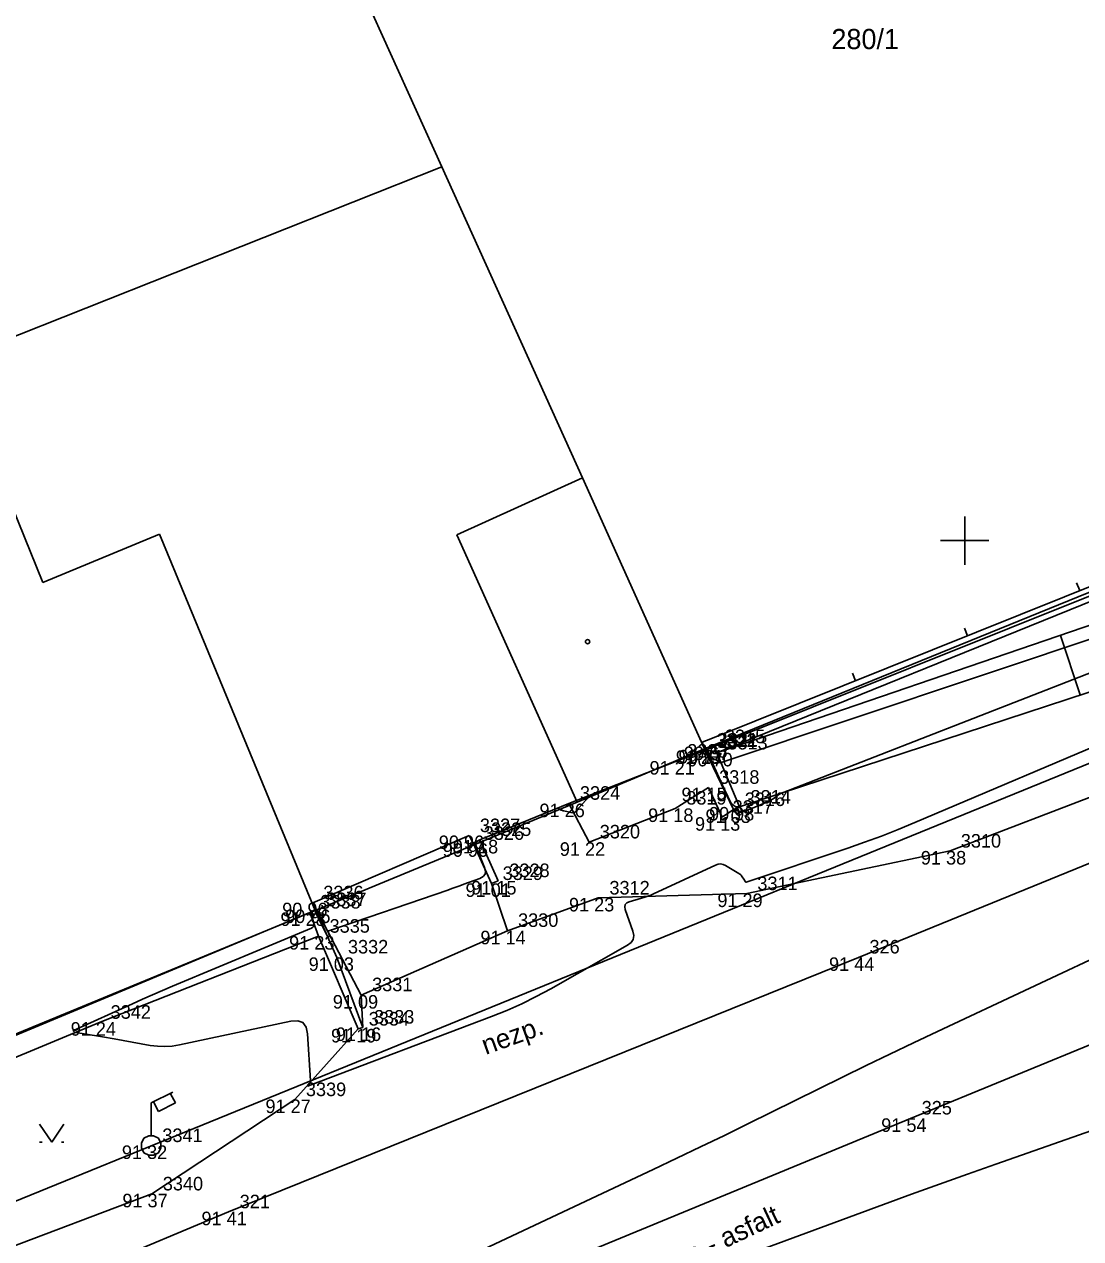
# Model space of a CAD drawing. Extents: x -711081 to -709338, y -1025122 to -1024092.
# Drawn here: x -710494.46 to -710472.6, y -1024814.44 to -1024789.32 of the extents above; entities that cross this region are included whole.
import ezdxf

# ---------------------------------------------------------------- set-up
doc = ezdxf.new("R2010")
doc.units = 0
for name, color, linetype in [('Ex_Major Contours', 7, 'Continuous'), ('Ex_Minor Contours', 7, 'Continuous'), ('Z_betonova_konstrukce', 7, 'Continuous'), ('Z_body', 7, 'Continuous'), ('Z_body_cisla', 7, 'Continuous'), ('Z_body_vysky_redukovane', 7, 'Continuous'), ('Z_budova', 7, 'Continuous'), ('Z_hektometricka_sit', 7, 'Continuous'), ('Z_hrany_paty', 7, 'Continuous'), ('Z_katastr_cisla_pozemkova', 7, 'Continuous'), ('Z_katastr_hranice', 7, 'Continuous'), ('Z_katastr_hranice_katastralniho_uzemi', 7, 'Continuous'), ('Z_katastr_vnitrni_kresba', 7, 'Continuous'), ('Z_katastr_znacky_budov', 7, 'Continuous'), ('Z_komunikace', 7, 'Continuous'), ('Z_komunikace_osa', 7, 'Continuous'), ('Z_ploty', 7, 'Continuous'), ('Z_ploty_znacky', 7, 'Continuous'), ('Z_popisy', 7, 'Continuous'), ('Z_rozhranni', 7, 'Continuous'), ('Z_site_vo_znaky', 7, 'Continuous'), ('Z_technicke_srafy', 7, 'Continuous'), ('Z_vstupy', 7, 'Continuous'), ('Z_znaky_kultur', 7, 'Continuous')]:
    doc.layers.add(name, color=color, linetype=linetype)

# ---------------------------------------------------------------- blocks, each defined once
blk = doc.blocks.new('POINT_DISPLAY')
blk.add_line((0, 0), (0, 0))
blk = doc.blocks.new('Z210')
blk.add_line((0, 0), (0, 0.17))
blk = doc.blocks.new('Z13')
for p, q in [((0, 0.88), (0.45, 1.1)), ((0.4, 1.07), (0.5, 0.88)), ((0, 0.2), (0, 0.88)), ((0.15, 0.7), (0.05, 0.9)), ((0.5, 0.88), (0.15, 0.7)), ((-0.2, 0.05), (-0.15, 0.15)), ((-0.2, -0.05), (-0.2, 0.05)), ((-0.15, 0.15), (-0.05, 0.2)), ((-0.05, 0.2), (0.05, 0.2)), ((0.05, 0.2), (0.15, 0.15)), ((0.15, 0.15), (0.2, 0.05)), ((0.2, 0.05), (0.2, -0.05)), ((-0.15, -0.15), (-0.2, -0.05)), ((-0.05, -0.2), (-0.15, -0.15)), ((0.05, -0.2), (-0.05, -0.2)), ((0.15, -0.15), (0.05, -0.2)), ((0.2, -0.05), (0.15, -0.15))]:
    blk.add_line(p, q)
blk = doc.blocks.new('Z314')
for p, q in [((-0.25, 0.17), (0, -0.2)), ((0, -0.2), (0.25, 0.17)), ((-0.25, -0.2), (-0.2, -0.2)), ((0.2, -0.2), (0.25, -0.2))]:
    blk.add_line(p, q)

msp = doc.modelspace()

# ---------------------------------------------------------------- linework, layer by layer
at = {"layer": 'Ex_Major Contours'}
for points in [[(-710480.357, -1024804.336), (-710479.835, -1024805.44), (-710479.834, -1024805.442), (-710479.832, -1024805.444), (-710479.83, -1024805.446), (-710479.827, -1024805.447), (-710479.814, -1024805.453), (-710479.81, -1024805.455), (-710479.807, -1024805.457), (-710479.73, -1024805.513), (-710479.72, -1024805.522), (-710479.71, -1024805.532), (-710479.701, -1024805.542), (-710479.694, -1024805.554), (-710479.665, -1024805.602), (-710479.657, -1024805.612), (-710479.647, -1024805.617), (-710479.636, -1024805.619), (-710479.624, -1024805.617), (-710479.494, -1024805.573), (-710479.468, -1024805.564), (-710479.442, -1024805.555), (-710479.417, -1024805.545), (-710479.391, -1024805.534), (-710479.066, -1024805.396), (-710479.039, -1024805.384), (-710479.014, -1024805.37), (-710478.989, -1024805.355), (-710478.965, -1024805.338), (-710478.87, -1024805.269), (-710478.846, -1024805.253), (-710478.821, -1024805.238), (-710478.795, -1024805.225), (-710478.768, -1024805.214), (-710468.932, -1024801.385)], [(-710488.445, -1024807.638), (-710488.427, -1024807.693), (-710488.424, -1024807.702), (-710488.42, -1024807.711), (-710488.417, -1024807.72), (-710488.412, -1024807.729), (-710488.183, -1024808.186), (-710488.181, -1024808.19), (-710488.177, -1024808.192), (-710488.174, -1024808.192), (-710488.169, -1024808.19), (-710488.15, -1024808.18), (-710488.146, -1024808.177), (-710488.144, -1024808.173), (-710488.144, -1024808.169), (-710488.145, -1024808.165), (-710488.172, -1024808.102), (-710488.175, -1024808.091), (-710488.173, -1024808.082), (-710488.168, -1024808.074), (-710488.157, -1024808.069), (-710485.697, -1024807.227), (-710485.614, -1024807.198), (-710485.53, -1024807.169), (-710485.447, -1024807.139), (-710485.364, -1024807.109), (-710485.032, -1024806.986), (-710484.964, -1024806.948), (-710484.924, -1024806.898), (-710484.914, -1024806.836), (-710484.933, -1024806.76), (-710485.145, -1024806.247)]]:
    msp.add_lwpolyline(points, dxfattribs=at)
at = {"layer": 'Ex_Minor Contours'}
for points in [[(-710471.946, -1024801.886), (-710480.037, -1024804.587), (-710480.041, -1024804.588), (-710480.046, -1024804.588), (-710480.05, -1024804.587), (-710480.054, -1024804.584), (-710480.069, -1024804.573), (-710480.073, -1024804.57), (-710480.077, -1024804.568), (-710480.081, -1024804.565), (-710480.086, -1024804.563), (-710480.231, -1024804.501), (-710480.249, -1024804.491), (-710480.265, -1024804.478), (-710480.278, -1024804.463), (-710480.288, -1024804.446), (-710480.342, -1024804.331)], [(-710471.641, -1024803.968), (-710476.034, -1024805.834), (-710476.377, -1024805.976), (-710476.722, -1024806.111), (-710477.07, -1024806.239), (-710477.42, -1024806.36), (-710479.519, -1024807.066), (-710479.524, -1024807.067), (-710479.528, -1024807.066), (-710479.532, -1024807.064), (-710479.535, -1024807.06), (-710479.549, -1024807.037), (-710479.555, -1024807.028), (-710479.558, -1024807.023), (-710479.616, -1024806.937), (-710479.627, -1024806.922), (-710479.64, -1024806.908), (-710479.655, -1024806.896), (-710479.67, -1024806.885), (-710479.946, -1024806.721), (-710479.997, -1024806.698), (-710480.05, -1024806.688), (-710480.103, -1024806.692), (-710480.157, -1024806.71), (-710481.436, -1024807.304), (-710481.497, -1024807.331), (-710481.558, -1024807.355), (-710481.621, -1024807.377), (-710481.684, -1024807.397), (-710481.94, -1024807.47), (-710481.993, -1024807.494), (-710482.025, -1024807.529), (-710482.035, -1024807.575), (-710482.023, -1024807.633), (-710481.865, -1024808.081), (-710481.847, -1024808.17), (-710481.859, -1024808.249), (-710481.901, -1024808.316), (-710481.974, -1024808.371), (-710483.566, -1024809.271), (-710483.863, -1024809.432), (-710484.166, -1024809.581), (-710484.475, -1024809.718), (-710484.788, -1024809.844), (-710488.576, -1024811.279), (-710488.587, -1024811.282), (-710488.592, -1024811.281), (-710488.592, -1024811.275), (-710488.586, -1024811.266), (-710488.55, -1024811.219), (-710488.543, -1024811.206), (-710488.537, -1024811.194), (-710488.535, -1024811.18), (-710488.534, -1024811.166), (-710488.594, -1024810.201), (-710488.624, -1024810.061), (-710488.691, -1024809.97), (-710488.796, -1024809.93), (-710488.94, -1024809.939), (-710491.246, -1024810.429), (-710491.396, -1024810.454), (-710491.547, -1024810.464), (-710491.698, -1024810.459), (-710491.849, -1024810.44), (-710492.596, -1024810.307), (-710492.677, -1024810.293), (-710492.758, -1024810.279), (-710492.838, -1024810.266), (-710492.919, -1024810.253), (-710493.39, -1024810.177), (-710493.397, -1024810.176), (-710493.404, -1024810.173), (-710493.411, -1024810.17), (-710493.417, -1024810.166), (-710493.441, -1024810.147), (-710493.445, -1024810.142), (-710493.446, -1024810.138), (-710493.444, -1024810.135), (-710493.439, -1024810.131), (-710492.217, -1024809.579), (-710492.011, -1024809.486), (-710491.804, -1024809.395), (-710491.596, -1024809.306), (-710491.388, -1024809.218), (-710488.515, -1024808.014), (-710488.484, -1024807.996), (-710488.466, -1024807.973), (-710488.46, -1024807.944), (-710488.466, -1024807.909), (-710488.539, -1024807.684)], [(-710482.744, -1024805.264), (-710482.915, -1024805.453), (-710483.044, -1024805.595), (-710483.066, -1024805.614), (-710483.09, -1024805.625), (-710483.116, -1024805.63), (-710483.144, -1024805.626), (-710483.296, -1024805.592), (-710483.309, -1024805.588), (-710483.322, -1024805.584), (-710483.335, -1024805.579), (-710483.347, -1024805.573), (-710483.42, -1024805.534)], [(-710494.569, -1024818.245), (-710494.016, -1024818.044), (-710493.46, -1024817.855), (-710492.9, -1024817.676), (-710492.336, -1024817.508), (-710490.076, -1024816.857), (-710489.515, -1024816.683), (-710488.962, -1024816.487), (-710488.417, -1024816.27), (-710487.881, -1024816.031), (-710481.448, -1024813.007), (-710480.955, -1024812.774), (-710480.464, -1024812.539), (-710479.973, -1024812.302), (-710479.484, -1024812.062), (-710477.529, -1024811.099), (-710477.04, -1024810.86), (-710476.55, -1024810.623), (-710476.058, -1024810.388), (-710475.565, -1024810.156), (-710471.739, -1024808.362)], [(-710470.519, -1024811.554), (-710474.359, -1024812.898), (-710474.941, -1024813.103), (-710475.522, -1024813.311), (-710476.103, -1024813.521), (-710476.682, -1024813.733), (-710478.998, -1024814.588), (-710479.578, -1024814.8), (-710480.159, -1024815.009), (-710480.74, -1024815.216), (-710481.323, -1024815.419), (-710487.216, -1024817.456), (-710487.774, -1024817.66), (-710488.323, -1024817.884), (-710488.864, -1024818.127), (-710489.397, -1024818.39), (-710491.51, -1024819.481), (-710492.04, -1024819.751), (-710492.573, -1024820.014), (-710493.109, -1024820.27), (-710493.648, -1024820.521), (-710499.899, -1024823.375)]]:
    msp.add_lwpolyline(points, dxfattribs=at)
at = {"layer": 'Z_betonova_konstrukce'}
for p, q in [((-710480.37, -1024804.34), (-710479.78, -1024805.56)), ((-710480.34, -1024804.33), (-710479.78, -1024805.56)), ((-710480.02, -1024805.72), (-710480.3, -1024805.11)), ((-710479.78, -1024805.56), (-710480.02, -1024805.72)), ((-710485.03, -1024806.19), (-710484.65, -1024807.04)), ((-710484.65, -1024807.04), (-710484.79, -1024807.09)), ((-710488.55, -1024807.69), (-710488.37, -1024808.18)), ((-710488.43, -1024807.63), (-710487.99, -1024808.62)), ((-710487.55, -1024810.1), (-710488.37, -1024808.18)), ((-710487.99, -1024808.62), (-710487.45, -1024810.07)), ((-710487.45, -1024810.07), (-710487.55, -1024810.1))]:
    msp.add_line(p, q, dxfattribs=at)
at = {"layer": 'Z_budova'}
for p, q in [((-710480.37, -1024804.34), (-710480.43, -1024804.17)), ((-710480.37, -1024804.34), (-710480.96, -1024804.56)), ((-710483.19, -1024805.44), (-710485.03, -1024806.19)), ((-710485.17, -1024806.26), (-710485.25, -1024806.1)), ((-710485.03, -1024806.19), (-710485.17, -1024806.26)), ((-710488.55, -1024807.69), (-710497.39, -1024811.38)), ((-710488.43, -1024807.63), (-710488.55, -1024807.69)), ((-710488.49, -1024807.49), (-710488.43, -1024807.63))]:
    msp.add_line(p, q, dxfattribs=at)
at = {"layer": 'Z_hektometricka_sit'}
for p, q in [((-710475, -1024799.5), (-710475, -1024800.5)), ((-710475.5, -1024800), (-710474.5, -1024800))]:
    msp.add_line(p, q, dxfattribs=at)
at = {"layer": 'Z_hrany_paty'}
for p, q in [((-710468.72, -1024800.49), (-710480.13, -1024804.39)), ((-710479.66, -1024805.51), (-710467.94, -1024801.66))]:
    msp.add_line(p, q, dxfattribs=at)
at = {"layer": 'Z_katastr_hranice'}
for p, q in [((-710485.82, -1024792.27), (-710493.13, -1024776.11)), ((-710485.82, -1024792.27), (-710505.07, -1024799.91)), ((-710482.91, -1024798.7), (-710485.82, -1024792.27)), ((-710480.38, -1024804.31), (-710461.86, -1024796.77)), ((-710480.38, -1024804.31), (-710482.91, -1024798.7)), ((-710483.02, -1024805.41), (-710480.38, -1024804.31)), ((-710488.44, -1024807.65), (-710483.02, -1024805.41)), ((-710499.73, -1024812.31), (-710488.44, -1024807.65))]:
    msp.add_line(p, q, dxfattribs=at)
at = {"layer": 'Z_katastr_hranice_katastralniho_uzemi'}
msp.add_line((-710392.31, -1024771.94), (-710496.32, -1024814.35), dxfattribs=at)
msp.add_line((-710392.31, -1024771.94), (-710496.32, -1024814.35), dxfattribs=at)
at = {"layer": 'Z_katastr_vnitrni_kresba'}
for p, q in [((-710494.97, -1024798.67), (-710494.07, -1024800.87)), ((-710485.51, -1024799.88), (-710482.91, -1024798.7)), ((-710494.07, -1024800.87), (-710491.66, -1024799.87)), ((-710491.66, -1024799.87), (-710488.44, -1024807.65)), ((-710483.02, -1024805.41), (-710485.51, -1024799.88))]:
    msp.add_line(p, q, dxfattribs=at)
at = {"layer": 'Z_katastr_znacky_budov'}
msp.add_circle((-710482.802, -1024802.09), 0.0437, dxfattribs=at)
at = {"layer": 'Z_komunikace'}
for p, q in [((-710477.2, -1024808.62), (-710464.26, -1024803.35)), ((-710490.23, -1024813.88), (-710477.2, -1024808.62)), ((-710503.08, -1024819.26), (-710490.23, -1024813.88))]:
    msp.add_line(p, q, dxfattribs=at)
at = {"layer": 'Z_komunikace_osa'}
for p, q in [((-710476.12, -1024811.95), (-710463.07, -1024806.6)), ((-710488.66, -1024817.12), (-710476.12, -1024811.95))]:
    msp.add_line(p, q, dxfattribs=at)
at = {"layer": 'Z_ploty'}
for p, q in [((-710469.14, -1024799.64), (-710480.25, -1024804.1)), ((-710469.07, -1024799.8), (-710480.18, -1024804.26)), ((-710480.25, -1024804.1), (-710480.43, -1024804.17)), ((-710480.37, -1024804.34), (-710480.34, -1024804.33)), ((-710480.18, -1024804.26), (-710480.34, -1024804.33))]:
    msp.add_line(p, q, dxfattribs=at)
at = {"layer": 'Z_rozhranni'}
for p, q in [((-710469.02, -1024799.89), (-710480.13, -1024804.39)), ((-710467.6, -1024803.46), (-710475.3, -1024806.42)), ((-710480.18, -1024804.26), (-710480.13, -1024804.39)), ((-710480.13, -1024804.39), (-710479.66, -1024805.51)), ((-710480.99, -1024805.54), (-710480.3, -1024805.11)), ((-710483.19, -1024805.44), (-710482.77, -1024806.24)), ((-710480.99, -1024805.54), (-710482.77, -1024806.24)), ((-710479.78, -1024805.56), (-710479.66, -1024805.51)), ((-710484.79, -1024807.09), (-710485.17, -1024806.26)), ((-710475.3, -1024806.42), (-710479.51, -1024807.3)), ((-710484.46, -1024808.07), (-710484.79, -1024807.09)), ((-710484.46, -1024808.07), (-710482.58, -1024807.39)), ((-710479.51, -1024807.3), (-710482.58, -1024807.39)), ((-710488.49, -1024807.49), (-710487.49, -1024809.4)), ((-710492.89, -1024809.96), (-710488.37, -1024808.18)), ((-710484.46, -1024808.07), (-710487.49, -1024809.4)), ((-710487.49, -1024809.4), (-710487.45, -1024810.07)), ((-710492.89, -1024809.96), (-710497.01, -1024811.68)), ((-710488.86, -1024811.56), (-710487.55, -1024810.1)), ((-710488.86, -1024811.56), (-710491.82, -1024813.51)), ((-710491.82, -1024813.51), (-710499.65, -1024816.47))]:
    msp.add_line(p, q, dxfattribs=at)
at = {"layer": 'Z_technicke_srafy'}
msp.add_line((-710472.61, -1024803.19), (-710473.02, -1024801.96), dxfattribs=at)
at = {"layer": 'Z_vstupy'}
for p, q in [((-710483.19, -1024805.44), (-710480.96, -1024804.56)), ((-710488.49, -1024807.49), (-710485.25, -1024806.1))]:
    msp.add_line(p, q, dxfattribs=at)

# ---------------------------------------------------------------- block references
at = {"layer": 'Z_body'}
for p in [(-710480.37, -1024804.34), (-710480.34, -1024804.33), (-710480.18, -1024804.26), (-710480.13, -1024804.39), (-710480.96, -1024804.56), (-710480.3, -1024805.11), (-710483.19, -1024805.44), (-710480.99, -1024805.54), (-710479.78, -1024805.56), (-710479.66, -1024805.51), (-710480.02, -1024805.72), (-710485.25, -1024806.1), (-710485.03, -1024806.19), (-710485.17, -1024806.26), (-710482.77, -1024806.24), (-710475.3, -1024806.42), (-710484.79, -1024807.09), (-710484.65, -1024807.04), (-710482.58, -1024807.39), (-710479.51, -1024807.3), (-710488.55, -1024807.69), (-710488.49, -1024807.49), (-710488.43, -1024807.63), (-710488.37, -1024808.18), (-710484.46, -1024808.07), (-710487.99, -1024808.62), (-710477.2, -1024808.62), (-710487.49, -1024809.4), (-710492.89, -1024809.96), (-710487.55, -1024810.1), (-710487.45, -1024810.07), (-710488.86, -1024811.56), (-710476.12, -1024811.95), (-710491.83, -1024812.51), (-710491.82, -1024813.51), (-710490.23, -1024813.88)]:
    msp.add_blockref('POINT_DISPLAY', p, dxfattribs=at)
at = {"layer": 'Z_ploty_znacky', "rotation": 21.9}
for p in [(-710472.62, -1024801.03), (-710474.94, -1024801.97), (-710477.26, -1024802.9)]:
    msp.add_blockref('Z210', p, dxfattribs=at)
at = {"layer": 'Z_site_vo_znaky'}
msp.add_blockref('Z13', (-710491.83, -1024812.51), dxfattribs=at)
at = {"layer": 'Z_znaky_kultur'}
msp.add_blockref('Z314', (-710493.89, -1024812.24), dxfattribs=at)

# ---------------------------------------------------------------- texts
at = {"layer": 'Z_body_cisla'}
for s, p in [('3315', (-710479.96, -1024804.19)), ('3322', (-710480.14, -1024804.27)), ('3321', (-710480.11, -1024804.26)), ('3313', (-710479.91, -1024804.32)), ('3323', (-710480.74, -1024804.49)), ('3318', (-710480.08, -1024805.03)), ('3324', (-710482.96, -1024805.36)), ('3319', (-710480.76, -1024805.46)), ('3314', (-710479.43, -1024805.44)), ('3317', (-710479.8, -1024805.65)), ('3316', (-710479.55, -1024805.49)), ('3327', (-710485.03, -1024806.03)), ('3326', (-710484.95, -1024806.19)), ('3325', (-710484.8, -1024806.11)), ('3320', (-710482.55, -1024806.16)), ('3310', (-710475.08, -1024806.35)), ('3328', (-710484.42, -1024806.96)), ('3329', (-710484.56, -1024807.02)), ('3311', (-710479.29, -1024807.23)), ('3336', (-710488.27, -1024807.42)), ('3312', (-710482.35, -1024807.32)), ('3338', (-710488.33, -1024807.61)), ('3337', (-710488.21, -1024807.56)), ('3335', (-710488.14, -1024808.11)), ('3330', (-710484.24, -1024807.99)), ('3332', (-710487.76, -1024808.54)), ('326', (-710476.97, -1024808.54)), ('3331', (-710487.26, -1024809.32)), ('3342', (-710492.67, -1024809.89)), ('3333', (-710487.22, -1024809.99)), ('3334', (-710487.33, -1024810.03)), ('3339', (-710488.63, -1024811.49)), ('325', (-710475.89, -1024811.87)), ('3341', (-710491.6, -1024812.44)), ('3340', (-710491.59, -1024813.44)), ('321', (-710490, -1024813.81))]:
    msp.add_text(s, height=0.28, dxfattribs=at).set_placement(p)
at = {"layer": 'Z_body_vysky_redukovane'}
for s, p in [('91 23', (-710480.977, -1024804.62)), ('90 71', (-710480.923, -1024804.61)), ('90 67', (-710480.81, -1024804.54)), ('90 70', (-710480.737, -1024804.67)), ('91 21', (-710481.52, -1024804.84)), ('91 15', (-710480.86, -1024805.39)), ('91 26', (-710483.797, -1024805.72)), ('91 18', (-710481.55, -1024805.82)), ('91 03', (-710480.363, -1024805.84)), ('90 98', (-710480.29, -1024805.79)), ('91 13', (-710480.58, -1024806)), ('90 96', (-710485.88, -1024806.38)), ('91 18', (-710485.59, -1024806.47)), ('90 96', (-710485.8, -1024806.54)), ('91 22', (-710483.377, -1024806.52)), ('91 38', (-710475.907, -1024806.7)), ('91 01', (-710485.327, -1024807.37)), ('91 15', (-710485.21, -1024807.32)), ('91 23', (-710483.187, -1024807.67)), ('91 29', (-710480.117, -1024807.58)), ('91 28', (-710489.157, -1024807.97)), ('90 96', (-710489.12, -1024807.77)), ('90 96', (-710489.06, -1024807.91)), ('91 23', (-710488.977, -1024808.46)), ('91 14', (-710485.02, -1024808.35)), ('91 03', (-710488.573, -1024808.9)), ('91 44', (-710477.807, -1024808.9)), ('91 09', (-710488.073, -1024809.68)), ('91 24', (-710493.497, -1024810.24)), ('91 19', (-710488.11, -1024810.38)), ('91 16', (-710488.01, -1024810.35)), ('91 27', (-710489.467, -1024811.84)), ('91 54', (-710476.727, -1024812.23)), ('91 32', (-710492.437, -1024812.79)), ('91 37', (-710492.427, -1024813.79)), ('91 41', (-710490.79, -1024814.16))]:
    msp.add_text(s, height=0.28, dxfattribs=at).set_placement(p)
at = {"layer": 'Z_katastr_cisla_pozemkova'}
msp.add_text('280/1', height=0.4175, dxfattribs=at).set_placement((-710477.757, -1024789.835))
at = {"layer": 'Z_popisy'}
for s, rotation, p in [('nezp.', 19.8, (-710484.91, -1024810.64)), ('Komunikace - asfalt', 25.2, (-710483.04, -1024816.09))]:
    msp.add_text(s, height=0.4, rotation=rotation, dxfattribs=at).set_placement(p)

doc.saveas('drawing.dxf')
